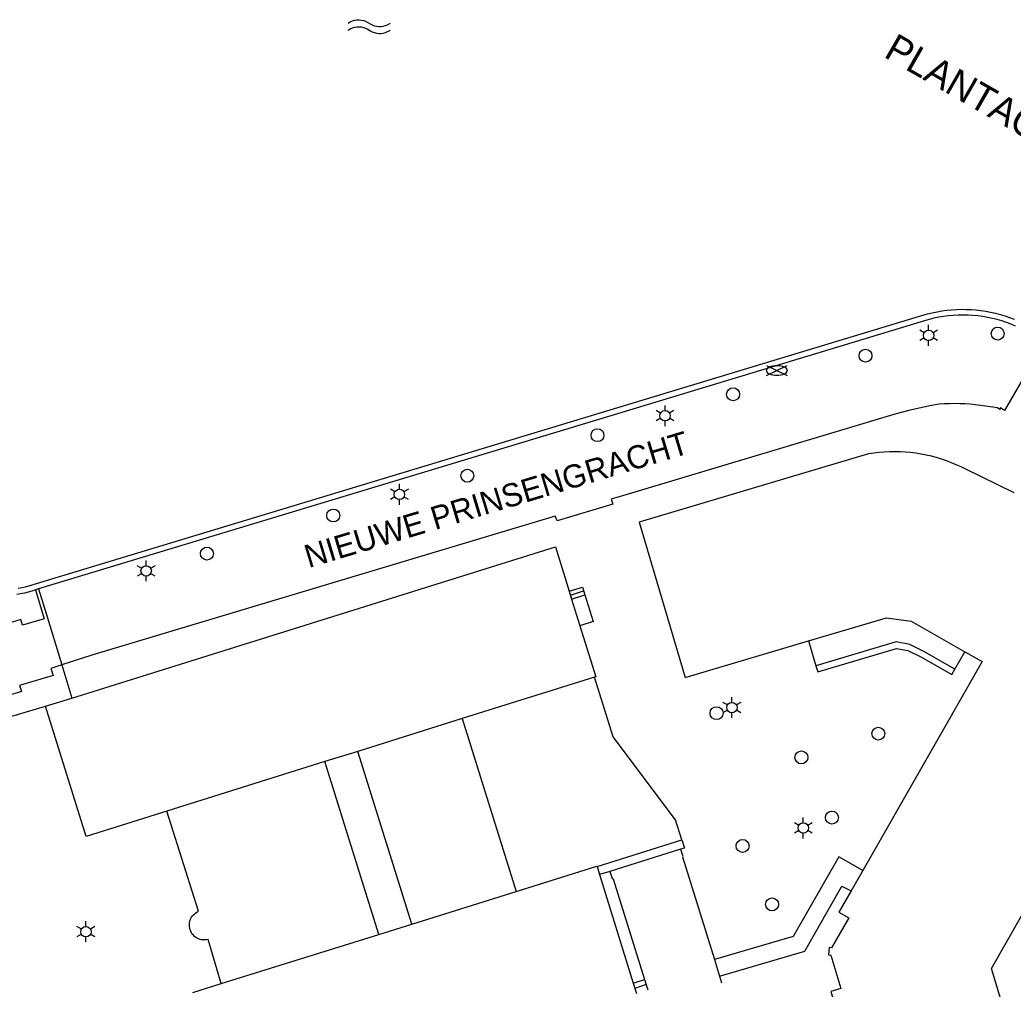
# Model space of a CAD drawing. Extents: x 122462 to 123306, y 485548 to 486417.
# Drawn here: x 122575 to 122661.2, y 486332.9 to 486416.9 of the extents above; entities that cross this region are included whole.
import ezdxf

# ---------------------------------------------------------------- set-up
doc = ezdxf.new("R2010")
doc.units = 0
for name, color, linetype in [('Level 1', 7, 'Continuous'), ('Level 15', 7, 'Continuous'), ('Level 17', 7, 'Continuous'), ('Level 21', 7, 'Continuous'), ('Level 22', 7, 'Continuous'), ('Level 23', 7, 'Continuous'), ('Level 30', 7, 'Continuous'), ('Level 31', 7, 'Continuous'), ('Level 33', 7, 'Continuous'), ('Level 5', 7, 'Continuous'), ('Level 50', 7, 'Continuous'), ('Level 52', 7, 'Continuous'), ('Level 53', 7, 'Continuous'), ('Level 55', 7, 'Continuous'), ('Level 59', 7, 'Continuous'), ('Level 60', 7, 'Continuous')]:
    doc.layers.add(name, color=color, linetype=linetype)

msp = doc.modelspace()

# ---------------------------------------------------------------- linework, layer by layer
at = {"layer": 'Level 1'}
for p, q in [((122622.658, 486367.39), (122622.87, 486366.708)), ((122622.87, 486366.708), (122623.588, 486364.394)), ((122624.853, 486359.923), (122613.392, 486356.337)), ((122577.242, 486357.411), (122579.51, 486358.12)), ((122613.392, 486356.337), (122618.051, 486341.35)), ((122625.086, 486343.497), (122625.3, 486342.806)), ((122625.3, 486342.806), (122628.222, 486333.387)), ((122648.131, 486343.16), (122647.122, 486341.393)), ((122590.024, 486332.588), (122592.479, 486333.354)), ((122628.222, 486333.387), (122628.502, 486332.485))]:
    msp.add_line(p, q, dxfattribs=at)
for points in [[(122661.265, 486375.935), (122657.07, 486377.959), (122656.661, 486378.164), (122656.246, 486378.355), (122655.824, 486378.531), (122655.396, 486378.693), (122654.963, 486378.84), (122654.526, 486378.973), (122654.084, 486379.091), (122653.638, 486379.193), (122653.189, 486379.28), (122652.737, 486379.352), (122652.284, 486379.408), (122651.828, 486379.449), (122651.372, 486379.475), (122650.914, 486379.484), (122650.457, 486379.479), (122650, 486379.457), (122649.545, 486379.42), (122649.09, 486379.368), (122648.638, 486379.3), (122628.737, 486373.389), (122632.739, 486359.91), (122643.417, 486363.081)], [(122579.51, 486358.12), (122621.465, 486371.235), (122622.658, 486367.39)], [(122643.417, 486363.081), (122650.179, 486365.09), (122652.341, 486364.804), (122657.002, 486362.143)], [(122623.588, 486364.394), (122624.966, 486359.958), (122624.853, 486359.923)], [(122657.002, 486362.143), (122658.484, 486361.297), (122648.131, 486343.16)], [(122592.479, 486333.354), (122591.33, 486337.179), (122591.194, 486337.151), (122591.055, 486337.138), (122590.916, 486337.139), (122590.778, 486337.156), (122590.643, 486337.187), (122590.511, 486337.233), (122590.386, 486337.293), (122590.267, 486337.366), (122590.157, 486337.451), (122590.057, 486337.547), (122589.968, 486337.654), (122589.891, 486337.77), (122589.827, 486337.893), (122589.776, 486338.023), (122589.74, 486338.157), (122589.718, 486338.294), (122589.711, 486338.433), (122589.713, 486338.482), (122589.725, 486338.615), (122589.751, 486338.747), (122589.791, 486338.874), (122589.844, 486338.997), (122589.909, 486339.114), (122589.986, 486339.224), (122590.074, 486339.325), (122590.171, 486339.416), (122590.278, 486339.497), (122590.393, 486339.566), (122590.514, 486339.623), (122587.76, 486348.32), (122580.752, 486346.127), (122577.242, 486357.411)], [(122664.619, 486317.012), (122659.289, 486334.67), (122669.606, 486352.743)], [(122618.051, 486341.35), (122625.072, 486343.546), (122625.086, 486343.497)], [(122647.122, 486341.393), (122646.07, 486339.549), (122646.913, 486339.07), (122645.426, 486336.465), (122645.227, 486336.482), (122645.174, 486335.843), (122645.373, 486335.826), (122646.243, 486332.943), (122645.37, 486332.679), (122652.605, 486308.708), (122646.756, 486306.943), (122646.499, 486307.789), (122645.89, 486307.62), (122649.469, 486295.759), (122650.102, 486295.951), (122650.522, 486294.563), (122649.85, 486294.36), (122649.931, 486294.059)]]:
    msp.add_lwpolyline(points, dxfattribs=at)
at = {"layer": 'Level 15'}
msp.add_line((122576.609, 486367.585), (122576.368, 486367.512), dxfattribs=at)
for points in [[(122574.859, 486367.639), (122575.178, 486367.696), (122575.493, 486367.768), (122617.704, 486380.541), (122653.34, 486391.324), (122653.749, 486391.44), (122654.162, 486391.541), (122654.578, 486391.627), (122654.997, 486391.699), (122655.418, 486391.756), (122655.841, 486391.798), (122656.265, 486391.825), (122656.69, 486391.837), (122657.115, 486391.834), (122657.539, 486391.815), (122657.963, 486391.782), (122658.385, 486391.734), (122658.805, 486391.671), (122659.223, 486391.593), (122659.638, 486391.5), (122660.049, 486391.393), (122660.456, 486391.271), (122660.859, 486391.135), (122661.256, 486390.985)], [(122661.396, 486390.386), (122661.002, 486390.548), (122660.603, 486390.696), (122660.198, 486390.829), (122659.789, 486390.947), (122659.376, 486391.049), (122658.959, 486391.136), (122658.539, 486391.208), (122658.117, 486391.264), (122657.693, 486391.305), (122657.268, 486391.329), (122656.842, 486391.338), (122656.417, 486391.331), (122655.991, 486391.309), (122655.567, 486391.27), (122655.145, 486391.216), (122654.725, 486391.147), (122654.308, 486391.061), (122653.894, 486390.961), (122653.484, 486390.845), (122626.269, 486382.611), (122576.609, 486367.585)], [(122576.368, 486367.512), (122576.05, 486367.402), (122575.727, 486367.307), (122575.4, 486367.228), (122575.069, 486367.164), (122574.736, 486367.115)]]:
    msp.add_lwpolyline(points, dxfattribs=at)
at = {"layer": 'Level 17'}
for p, q in [((122643.417, 486363.081), (122644.073, 486360.918)), ((122656.135, 486360.624), (122657.002, 486362.143))]:
    msp.add_line(p, q, dxfattribs=at)
for points in [[(122662.634, 486386.847), (122660.431, 486383.052)], [(122660.431, 486383.052), (122660.072, 486383.289), (122659.991, 486383.163), (122659.819, 486383.29), (122658.783, 486383.438), (122658.34, 486383.506), (122657.894, 486383.561), (122657.448, 486383.604), (122657, 486383.634), (122656.552, 486383.652), (122656.104, 486383.658), (122655.655, 486383.651), (122655.207, 486383.631), (122654.751, 486383.601), (122654.089, 486383.489), (122653.429, 486383.362), (122652.773, 486383.219), (122652.12, 486383.062), (122651.471, 486382.89), (122650.826, 486382.703), (122628.065, 486375.9), (122626.312, 486375.376), (122626.441, 486374.938), (122621.61, 486373.487), (122621.451, 486373.907), (122581.262, 486361.844), (122578.646, 486361.003)], [(122576.368, 486367.512), (122577.117, 486365.003), (122575.245, 486364.441), (122575.095, 486364.92), (122573.192, 486364.359)], [(122578.646, 486361.003), (122577.684, 486360.694), (122577.883, 486360.063), (122574.965, 486359.208), (122575.137, 486358.702), (122573.216, 486358.114)], [(122557.112, 486261.311), (122555.258, 486270.655), (122557.913, 486283.48), (122564.031, 486313.025), (122567.907, 486331.822), (122572.924, 486356.15), (122577.242, 486357.411)], [(122648.131, 486343.16), (122646.064, 486344.34), (122642.098, 486337.446), (122635.261, 486335.44)], [(122635.71, 486333.997), (122643.113, 486336.174), (122646.316, 486341.793), (122647.122, 486341.393)]]:
    msp.add_lwpolyline(points, dxfattribs=at)
at = {"layer": 'Level 21'}
for p, q in [((122625.086, 486343.497), (122632.444, 486345.832)), ((122632.331, 486345.007), (122626.187, 486343.084)), ((122626.187, 486343.084), (122625.3, 486342.806))]:
    msp.add_line(p, q, dxfattribs=at)
for points in [[(122656.135, 486360.624), (122653.418, 486362.167), (122652.206, 486362.752), (122651.037, 486362.987), (122644.073, 486360.918)], [(122644.073, 486360.918), (122644.227, 486360.401), (122651.058, 486362.43), (122652.032, 486362.234), (122653.166, 486361.687), (122655.867, 486360.153), (122656.135, 486360.624)], [(122632.444, 486345.832), (122632.671, 486345.114), (122632.331, 486345.007)]]:
    msp.add_lwpolyline(points, dxfattribs=at)
at = {"layer": 'Level 22'}
for p, q in [((122635.261, 486335.44), (122635.71, 486333.997)), ((122629.21, 486333.714), (122629.491, 486332.815)), ((122635.71, 486333.997), (122635.888, 486333.424))]:
    msp.add_line(p, q, dxfattribs=at)
for points in [[(122632.444, 486345.832), (122631.897, 486347.564), (122626.471, 486354.746), (122624.853, 486359.923)], [(122632.331, 486345.007), (122632.513, 486344.405), (122632.488, 486344.355), (122635.261, 486335.44)], [(122626.187, 486343.084), (122626.399, 486342.473), (122626.476, 486342.452), (122629.21, 486333.714)]]:
    msp.add_lwpolyline(points, dxfattribs=at)
at = {"layer": 'Level 23'}
msp.add_line((122578.646, 486361.003), (122579.51, 486358.12), dxfattribs=at)
msp.add_lwpolyline([(122576.609, 486367.585), (122577.29, 486365.447), (122578.646, 486361.003)], dxfattribs=at)
at = {"layer": 'Level 30'}
msp.add_line((122622.87, 486366.708), (122624.022, 486367.066), dxfattribs=at)
msp.add_lwpolyline([(122624.022, 486367.066), (122624.74, 486364.752), (122623.588, 486364.394)], dxfattribs=at)
at = {"layer": 'Level 31'}
msp.add_line((122628.222, 486333.387), (122629.21, 486333.714), dxfattribs=at)
msp.add_lwpolyline([(122622.658, 486367.39), (122623.81, 486367.748), (122624.022, 486367.066)], dxfattribs=at)
at = {"layer": 'Level 33'}
for p, q in [((122622.764, 486367.051), (122623.916, 486367.409)), ((122629.351, 486333.264), (122628.363, 486332.934))]:
    msp.add_line(p, q, dxfattribs=at)
at = {"layer": 'Level 5'}
for p, q in [((122613.392, 486356.337), (122604.319, 486353.499)), ((122604.319, 486353.499), (122601.456, 486352.604)), ((122609.005, 486338.52), (122604.319, 486353.499)), ((122601.456, 486352.604), (122587.76, 486348.32)), ((122606.142, 486337.625), (122601.456, 486352.604)), ((122609.005, 486338.52), (122618.051, 486341.35)), ((122606.142, 486337.625), (122609.005, 486338.52)), ((122592.479, 486333.354), (122606.142, 486337.625))]:
    msp.add_line(p, q, dxfattribs=at)
at = {"layer": 'Level 50'}
for p, q in [((122653.461, 486389.806), (122653.071, 486390.031)), ((122653.851, 486390.031), (122653.851, 486390.481)), ((122654.63, 486390.031), (122654.24, 486389.806)), ((122653.461, 486389.356), (122653.071, 486389.131)), ((122654.63, 486389.131), (122654.24, 486389.356)), ((122653.851, 486388.681), (122653.851, 486389.131)), ((122630.977, 486383.059), (122630.977, 486383.509)), ((122630.587, 486382.834), (122630.197, 486383.059)), ((122630.587, 486382.384), (122630.197, 486382.159)), ((122631.756, 486383.059), (122631.366, 486382.834)), ((122631.756, 486382.159), (122631.366, 486382.384)), ((122630.977, 486381.709), (122630.977, 486382.159)), ((122607.54, 486376.015), (122607.15, 486376.24)), ((122607.93, 486376.24), (122607.93, 486376.69)), ((122608.709, 486376.24), (122608.319, 486376.015)), ((122607.54, 486375.565), (122607.15, 486375.34)), ((122608.709, 486375.34), (122608.319, 486375.565)), ((122607.93, 486374.89), (122607.93, 486375.34)), ((122585.574, 486369.372), (122585.184, 486369.597)), ((122585.964, 486369.597), (122585.964, 486370.047)), ((122586.743, 486369.597), (122586.353, 486369.372)), ((122585.574, 486368.922), (122585.184, 486368.697)), ((122585.964, 486368.247), (122585.964, 486368.697)), ((122586.743, 486368.697), (122586.353, 486368.922)), ((122636.784, 486357.746), (122636.784, 486358.196)), ((122636.394, 486357.521), (122636.004, 486357.746)), ((122637.563, 486357.746), (122637.173, 486357.521)), ((122636.394, 486357.071), (122636.004, 486356.846)), ((122636.784, 486356.396), (122636.784, 486356.846)), ((122637.563, 486356.846), (122637.173, 486357.071)), ((122642.587, 486347.078), (122642.197, 486347.303)), ((122642.977, 486347.303), (122642.977, 486347.753)), ((122643.756, 486347.303), (122643.366, 486347.078)), ((122642.587, 486346.628), (122642.197, 486346.403)), ((122642.977, 486345.953), (122642.977, 486346.403)), ((122643.756, 486346.403), (122643.366, 486346.628)), ((122580.741, 486338.308), (122580.741, 486338.758)), ((122580.351, 486338.083), (122579.961, 486338.308)), ((122580.351, 486337.633), (122579.961, 486337.408)), ((122581.52, 486338.308), (122581.13, 486338.083)), ((122581.52, 486337.408), (122581.13, 486337.633)), ((122580.741, 486336.958), (122580.741, 486337.408))]:
    msp.add_line(p, q, dxfattribs=at)
for centre in [(122653.851, 486389.581), (122630.977, 486382.609), (122607.93, 486375.79), (122585.964, 486369.147), (122636.784, 486357.296), (122642.977, 486346.853), (122580.741, 486337.858)]:
    msp.add_circle(centre, 0.45, dxfattribs=at)
at = {"layer": 'Level 52'}
for p, q in [((122639.788, 486386.089), (122641.569, 486386.979)), ((122639.788, 486386.979), (122641.569, 486386.089))]:
    msp.add_line(p, q, dxfattribs=at)
msp.add_ellipse((122640.678, 486386.532), major_axis=(0.89, 0), ratio=0.5, dxfattribs=at)
at = {"layer": 'Level 53'}
for centre in [(122659.839, 486389.736), (122648.372, 486387.814), (122636.886, 486384.472), (122625.123, 486380.92), (122613.831, 486377.402), (122602.194, 486373.955), (122591.232, 486370.651), (122635.448, 486356.81), (122649.483, 486355.036), (122642.809, 486352.971), (122645.459, 486347.756), (122637.708, 486345.295), (122640.265, 486340.222)]:
    msp.add_circle(centre, 0.56, dxfattribs=at)
at = {"layer": 'Level 55'}
for points in [[(122603.483, 486416.656), (122603.673, 486416.77), (122603.863, 486416.851), (122604.053, 486416.906), (122604.243, 486416.936), (122604.433, 486416.943), (122604.623, 486416.926), (122604.813, 486416.886), (122605.003, 486416.82), (122605.193, 486416.725), (122605.383, 486416.602), (122605.573, 486416.504), (122605.763, 486416.434), (122605.953, 486416.391), (122606.143, 486416.371), (122606.333, 486416.373), (122606.523, 486416.398), (122606.713, 486416.448), (122606.903, 486416.524), (122607.093, 486416.63), (122607.128, 486416.654)], [(122603.483, 486416.056), (122603.673, 486416.17), (122603.863, 486416.251), (122604.053, 486416.306), (122604.243, 486416.336), (122604.433, 486416.343), (122604.623, 486416.326), (122604.813, 486416.286), (122605.003, 486416.22), (122605.193, 486416.125), (122605.383, 486416.002), (122605.573, 486415.904), (122605.763, 486415.834), (122605.953, 486415.791), (122606.143, 486415.771), (122606.333, 486415.773), (122606.523, 486415.798), (122606.713, 486415.848), (122606.903, 486415.924), (122607.093, 486416.03), (122607.128, 486416.054)]]:
    msp.add_lwpolyline(points, dxfattribs=at)

# ---------------------------------------------------------------- texts
at = {"layer": 'Level 59'}
msp.add_text('NIEUWE PRINSENGRACHT', height=2, rotation=16.79144, dxfattribs=at).set_placement((122600.063, 486369.384))
at = {"layer": 'Level 60'}
msp.add_text('PLANTAGE MUIDERGRACHT', height=2.4, rotation=330.17126, dxfattribs=at).set_placement((122649.862, 486413.771))

doc.saveas('drawing.dxf')
